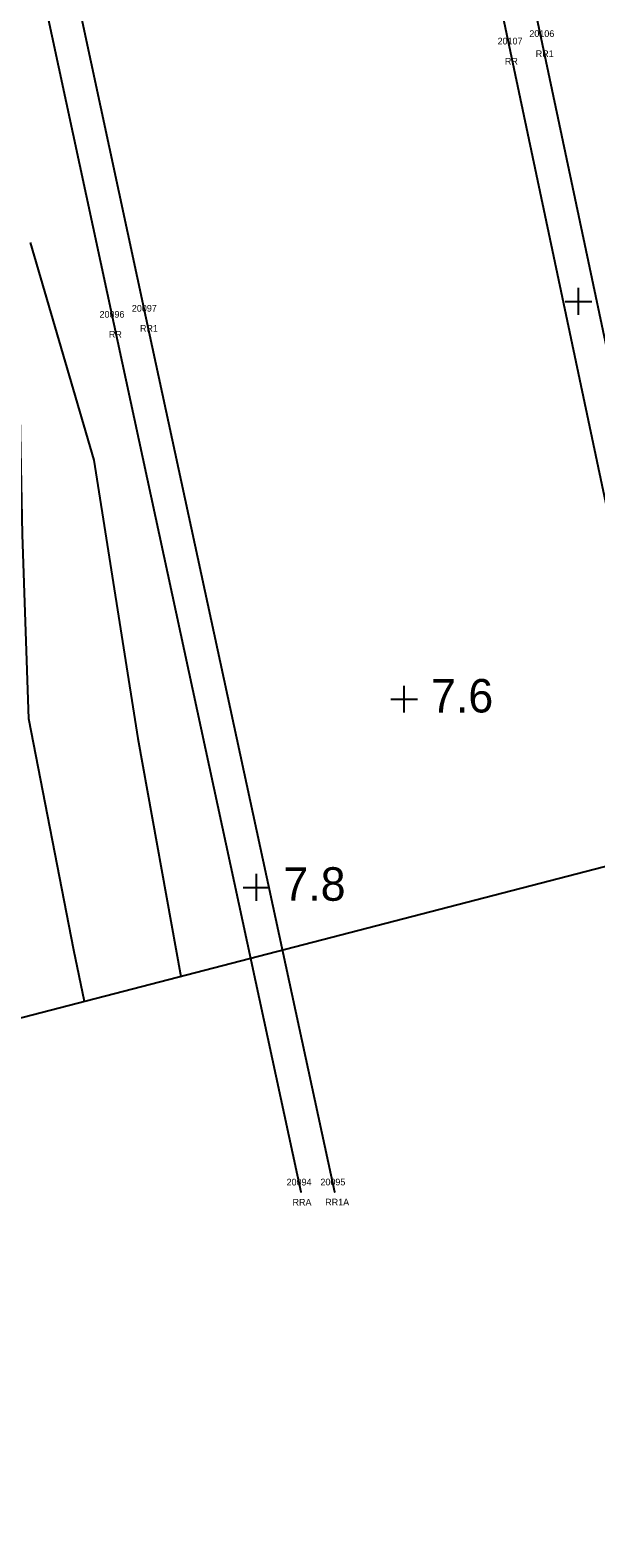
# Model space of a CAD drawing. Extents: x 2316231 to 2323598, y 363169 to 371906.
# Drawn here: x 2320252.8 to 2320337.1, y 369532.1 to 369757.1 of the extents above; entities that cross this region are included whole.
import ezdxf

# ---------------------------------------------------------------- set-up
doc = ezdxf.new("R2010")
doc.units = 0
for name, color, linetype in [('RD_DTM_BkLn1', 7, 'Continuous'), ('RD_DTM_TinHull', 7, 'Continuous'), ('RD_DTM_Void', 7, 'Continuous'), ('RD_EX_RailRoad', 7, 'Continuous'), ('RD_EX_RailRoad_txCode', 7, 'Continuous'), ('RD_EX_Road', 7, 'Continuous'), ('RD_SMD_Locator', 7, 'Continuous')]:
    doc.layers.add(name, color=color, linetype=linetype)

msp = doc.modelspace()

# ---------------------------------------------------------------- linework, layer by layer
at = {"layer": 'RD_DTM_BkLn1'}
for points in [[(2320260.86, 369612.133), (2320259.293, 369619.818), (2320252.569, 369654.351), (2320251.611, 369681.852), (2320251.292, 369699.514), (2320250.281, 369713.571), (2320245.965, 369720.629), (2320238.997, 369725.586), (2320233.011, 369726.863)], [(2320252.789, 369725.418), (2320262.255, 369692.941), (2320268.832, 369651.383), (2320275.233, 369615.859)]]:
    msp.add_lwpolyline(points, dxfattribs=at)
at = {"layer": 'RD_DTM_TinHull'}
msp.add_lwpolyline([(2321400.963, 368599.408), (2321534.916, 368777.939), (2321271.463, 369044.178), (2321175.279, 369261.496), (2321099.267, 369551.406), (2321096.219, 369852.637), (2320858.06, 369744.011), (2320482.587, 369669.607), (2320232.924, 369604.892), (2319951.333, 369602.051), (2320092.085, 369259.27), (2319866.523, 369058.699), (2319771.694, 369171.639), (2319557.442, 369523.873), (2318254.179, 368711.432)], dxfattribs=at)
at = {"layer": 'RD_DTM_Void'}
for p, q in [((2320332.528, 369716.637), (2320336.528, 369716.637)), ((2320334.528, 369714.637), (2320334.528, 369718.637)), ((2320308.531, 369655.273), (2320308.531, 369659.273)), ((2320306.531, 369657.273), (2320310.531, 369657.273)), ((2320286.509, 369627.175), (2320286.509, 369631.175)), ((2320284.509, 369629.175), (2320288.509, 369629.175))]:
    msp.add_line(p, q, dxfattribs=at)
at = {"layer": 'RD_EX_RailRoad'}
for points in [[(2320262.593, 370029.243), (2320306.232, 369839.738), (2320324.345, 369753.981), (2320357.23, 369598.401)], [(2320267.123, 370030.929), (2320310.604, 369842.284), (2320329.107, 369755.096), (2320362.022, 369599.432)], [(2320293.163, 369583.678), (2320265.294, 369713.205), (2320240.649, 369827.742), (2320204.948, 369993.617)], [(2320298.207, 369583.695), (2320270.092, 369714.107), (2320245.584, 369828.115), (2320209.507, 369995.258)]]:
    msp.add_lwpolyline(points, dxfattribs=at)
at = {"layer": 'RD_EX_Road'}
msp.add_spline([(2320462.656, 369704.786), (2320458.75, 369712.899), (2320449.422, 369725.006), (2320438.431, 369737.29), (2320427.998, 369743.996), (2320413.713, 369751.518), (2320399.865, 369756.61), (2320384.214, 369760.654), (2320367.814, 369763.161), (2320355.754, 369763.5), (2320343.995, 369763.411), (2320330.382, 369761.218)], degree=3, dxfattribs=at)
at = {"layer": 'RD_SMD_Locator'}
for centre in [(2320329.107, 369755.096), (2320324.345, 369753.981), (2320265.294, 369713.205), (2320270.092, 369714.107), (2320293.163, 369583.678), (2320298.207, 369583.695)]:
    msp.add_circle(centre, 0.001, dxfattribs=at)

# ---------------------------------------------------------------- texts
at = {"layer": 'RD_DTM_Void'}
for s, p in [('7.6', (2320312.531, 369655.273)), ('7.8', (2320290.509, 369627.175))]:
    msp.add_text(s, height=5, dxfattribs=at).set_placement(p)
at = {"layer": 'RD_EX_RailRoad_txCode'}
for s, p in [('20106', (2320327.209, 369756.096)), ('20107', (2320322.47, 369754.981)), ('RR', (2320323.565, 369751.981)), ('RR1', (2320328.162, 369753.096)), ('20096', (2320263.112, 369714.205)), ('20097', (2320267.935, 369715.107)), ('RR', (2320264.514, 369711.205)), ('RR1', (2320269.148, 369712.107)), ('20094', (2320291.006, 369584.678)), ('20095', (2320296.05, 369584.695)), ('RRA', (2320291.896, 369581.678)), ('RR1A', (2320296.774, 369581.695))]:
    msp.add_text(s, height=1, dxfattribs=at).set_placement(p)

doc.saveas('drawing.dxf')
